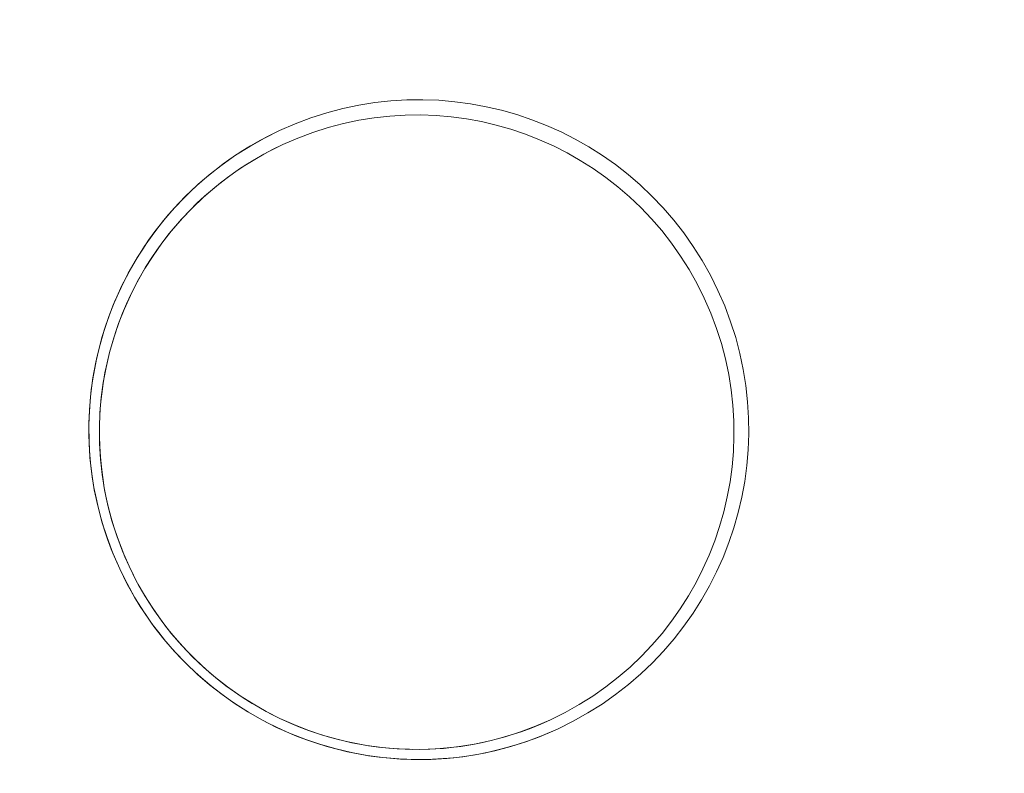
# Model space of a CAD drawing. Header units: millimetres. Extents: x -188930 to 271134, y -158090 to 283816.
# Tile 535 of 610: x 50596 to 50984, y 74606 to 74903. Entities that reach past the tile are written whole.
import ezdxf

# ---------------------------------------------------------------- set-up
doc = ezdxf.new("R2010")
doc.units = ezdxf.units.MM
doc.linetypes.add('AA_PRZERYWANA', pattern=[4, 3, -1])
doc.layers.add('A-DETL-1', color=5, linetype='AA_PRZERYWANA', lineweight=25)
doc.layers.add('I-FURN', color=30, linetype='Continuous', lineweight=9)

# ---------------------------------------------------------------- blocks, each defined once
blk = doc.blocks.new('LARSLAJ_hamak - LARSLAJ_hamak-V32-PZT-dwg')
at = {"layer": 'I-FURN'}
for centre, radius, start, end in [((0.55, -1.19), 130, 360, 180), ((0.55, -1.19), 130, 0, 180), ((0, 0), 125, 360, 180), ((0, 0), 125, 0, 180), ((0, 0), 125, 180, 0), ((0, 0), 125, 180, 360), ((0.55, -1.19), 130, 180, 360), ((0.55, -1.19), 130, 180, 360)]:
    blk.add_arc(centre, radius, start, end, dxfattribs=at)

msp = doc.modelspace()

# ---------------------------------------------------------------- linework, layer by layer
at = {"layer": 'A-DETL-1'}
msp.add_arc((41477.35, 67739.67), 13801.5, 353.495703, 77.182857, dxfattribs=at)

# ---------------------------------------------------------------- block references
at = {"layer": 'I-FURN', "rotation": 114.9659055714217}
msp.add_blockref('LARSLAJ_hamak - LARSLAJ_hamak-V32-PZT-dwg', (50752.09, 74740.31), dxfattribs=at)

doc.saveas('drawing.dxf')
